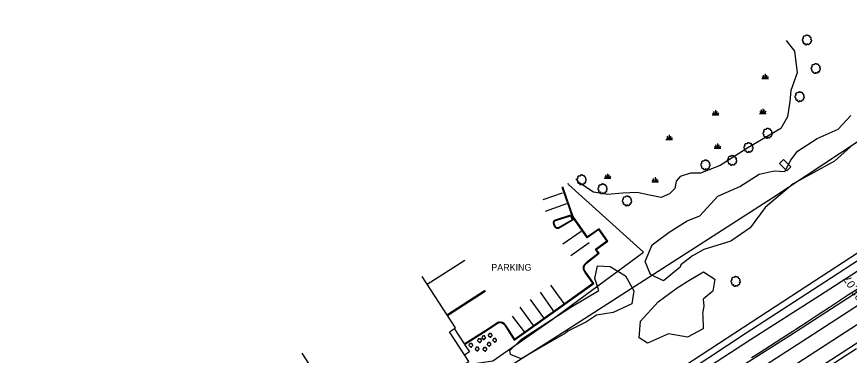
# Model space of a CAD drawing. Extents: x 1901471 to 1963503, y 756461 to 799997.
# Drawn here: x 1924702 to 1925326, y 770571 to 770824 of the extents above; entities that cross this region are included whole.
import ezdxf

# ---------------------------------------------------------------- set-up
doc = ezdxf.new("R2010")
doc.units = 0
for name, color, linetype in [('Default', 7, 'Continuous'), ('RD_DTM_BkLn1', 7, 'Continuous'), ('RD_EX_Bldg', 7, 'Continuous'), ('RD_EX_Conc', 7, 'Continuous'), ('RD_EX_DR_ErosCtrl', 7, 'Continuous'), ('RD_EX_Fence_Other', 7, 'Continuous'), ('RD_EX_H2O', 7, 'Continuous'), ('RD_EX_Misc', 7, 'Continuous'), ('RD_EX_Road', 7, 'Continuous'), ('RD_EX_VEG', 7, 'Continuous'), ('RD_HC_Cl', 7, 'Continuous'), ('RD_HC_Data', 7, 'Continuous')]:
    doc.layers.add(name, color=color, linetype=linetype)

# ---------------------------------------------------------------- blocks, each defined once
blk = doc.blocks.new('T2')
at = {"layer": 'RD_EX_VEG'}
for points in [[(0.05233333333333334, 7.213166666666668), (-0.24750000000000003, 7.238166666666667), (-0.5723333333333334, 7.138166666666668), (-0.8222500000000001, 7.038250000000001), (-1.0471666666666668, 6.963250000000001), (-1.2720833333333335, 6.863250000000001), (-1.5719166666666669, 6.688416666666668), (-1.7968333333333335, 6.488416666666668), (-1.9218333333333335, 6.2385833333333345), (-1.9718333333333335, 6.013666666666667), (-2.0217500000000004, 5.738833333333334), (-2.0217500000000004, 5.563833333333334), (-2.146666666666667, 5.538833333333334), (-2.296666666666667, 5.563833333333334), (-2.5465000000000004, 5.638833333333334), (-2.796416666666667, 5.638833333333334), (-3.0463333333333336, 5.638833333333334), (-3.3961666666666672, 5.613833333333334), (-3.7460000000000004, 5.613833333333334), (-4.020833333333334, 5.563833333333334), (-4.345750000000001, 5.513916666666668), (-4.720583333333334, 5.389000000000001), (-5.0704166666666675, 5.264000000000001), (-5.37025, 5.014083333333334), (-5.620166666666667, 4.539333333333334), (-5.745166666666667, 4.189500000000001), (-5.895083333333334, 3.9395833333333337), (-5.745166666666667, 3.489833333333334), (-5.570166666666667, 3.139916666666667), (-5.545250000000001, 2.9400000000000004), (-5.470250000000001, 2.5152500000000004), (-5.37025, 2.2903333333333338), (-5.245333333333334, 2.0903333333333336), (-5.320250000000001, 2.065416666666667), (-5.695166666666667, 2.015416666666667), (-5.995000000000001, 1.9155000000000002), (-6.419833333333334, 1.6905833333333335), (-6.644750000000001, 1.465666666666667), (-6.744750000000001, 1.1407500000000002), (-6.769666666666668, 0.7909166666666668), (-6.869583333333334, 0.5910833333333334), (-6.944583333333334, 0.3161666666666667), (-6.969583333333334, 0.2411666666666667), (-7.019583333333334, -0.08366666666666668), (-6.9195833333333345, -0.5335000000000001), (-6.894583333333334, -0.8833333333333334), (-6.769666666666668, -1.1082500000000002), (-6.619750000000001, -1.2830833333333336), (-6.444833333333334, -1.5330000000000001), (-6.045000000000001, -1.7579166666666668), (-5.7201666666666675, -1.8579166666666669), (-5.520250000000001, -1.8828333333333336), (-5.695166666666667, -2.382666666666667), (-5.745166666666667, -2.7325000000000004), (-5.870083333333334, -3.132333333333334), (-5.870083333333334, -3.2072500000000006), (-5.920000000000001, -3.682083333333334), (-5.770166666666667, -4.007000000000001), (-5.695166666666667, -4.38175), (-5.520250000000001, -4.606666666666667), (-5.245333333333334, -4.906583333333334), (-4.9205000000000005, -5.131416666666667), (-4.420666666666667, -5.256416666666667), (-4.020833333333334, -5.231416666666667), (-3.4460833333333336, -5.056500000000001), (-3.1962500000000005, -4.9815000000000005), (-3.2212500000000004, -5.156416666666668), (-3.1962500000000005, -5.531333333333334), (-3.1962500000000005, -5.956083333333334), (-3.0463333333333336, -6.280916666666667), (-2.946333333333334, -6.555833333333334), (-2.796416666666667, -6.805750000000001), (-2.4715000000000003, -7.030583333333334), (-2.07175, -7.1055833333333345), (-1.6469166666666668, -7.2555000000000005), (-1.1970833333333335, -7.330500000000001), (-0.6973333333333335, -7.355500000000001), (-0.09758333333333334, -7.205583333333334), (0.17725000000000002, -7.080583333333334), (0.27725000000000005, -6.905666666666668), (0.47716666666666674, -6.530833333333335), (0.4271666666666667, -6.3059166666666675), (0.4521666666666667, -5.706166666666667), (0.5520833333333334, -5.881166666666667), (0.7270833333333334, -6.231000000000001), (1.2268333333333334, -6.530833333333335), (1.626666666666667, -6.705750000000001), (2.101416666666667, -6.8557500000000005), (2.4013333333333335, -6.930666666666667), (2.8760833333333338, -6.8557500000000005), (3.2510000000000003, -6.780750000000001), (3.6257500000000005, -6.655750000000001), (3.9256666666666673, -6.380916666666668), (4.100583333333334, -6.106000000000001), (4.1505833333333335, -5.831166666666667), (4.2255, -5.456333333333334), (4.275500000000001, -5.281416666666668)], [(4.275500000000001, -5.281416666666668), (4.200583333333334, -5.106416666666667), (4.1505833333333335, -4.856583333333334), (4.2255, -4.881583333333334), (4.4004166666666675, -4.931583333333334), (4.675333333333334, -5.056500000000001), (4.900250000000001, -5.131416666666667), (5.225083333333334, -5.106416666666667), (5.500000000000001, -5.006500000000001), (5.949750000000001, -4.731583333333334), (6.224666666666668, -4.256833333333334), (6.499500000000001, -3.8570000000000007), (6.5745000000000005, -3.5321666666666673), (6.524500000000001, -3.3072500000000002), (6.499500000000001, -2.8075000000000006), (6.299583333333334, -2.5575833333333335), (6.249583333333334, -2.432666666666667), (6.1496666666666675, -2.0328333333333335), (6.224666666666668, -1.9828333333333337), (6.499500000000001, -1.9328333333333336), (6.874333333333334, -1.8079166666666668), (7.149250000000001, -1.6830000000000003), (7.374166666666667, -1.5080000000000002), (7.449083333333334, -1.2830833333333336), (7.424166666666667, -0.8833333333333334), (7.4740833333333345, -0.48350000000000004), (7.399166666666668, -0.3335), (7.299166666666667, -0.1836666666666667), (7.224166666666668, 0.016333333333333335), (7.074250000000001, 0.16616666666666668), (6.974333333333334, 0.3161666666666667), (6.874333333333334, 0.41608333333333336), (6.749416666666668, 0.5660833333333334), (6.5745000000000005, 0.6910000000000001), (6.424583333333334, 0.7410000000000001), (6.374583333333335, 0.8909166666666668), (6.524500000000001, 1.0908333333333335), (6.5745000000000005, 1.1907500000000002), (6.599416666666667, 1.4156666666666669), (6.824416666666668, 1.7655000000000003), (6.874333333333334, 2.1653333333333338), (6.824416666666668, 2.590166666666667), (6.774416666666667, 2.8650833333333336), (6.624416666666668, 3.139916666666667), (6.424583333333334, 3.3898333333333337), (6.299583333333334, 3.5647500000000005), (6.124666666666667, 3.689666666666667), (5.799833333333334, 3.814666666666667), (5.549916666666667, 3.864583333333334), (5.200083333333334, 3.864583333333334), (5.000166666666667, 3.9145833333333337), (5.025166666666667, 3.964583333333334), (5.025166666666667, 4.1145000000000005), (5.025166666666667, 4.389416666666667), (4.950166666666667, 4.839166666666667), (4.800250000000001, 5.339), (4.800250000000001, 5.364000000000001), (4.7002500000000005, 5.613833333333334), (4.475416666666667, 5.813750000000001), (4.3005, 5.913666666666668), (4.100583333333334, 6.038666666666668), (3.850666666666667, 6.063666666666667), (3.5508333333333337, 6.063666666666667), (3.2759166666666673, 6.013666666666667), (3.0760000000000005, 5.913666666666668), (2.9010833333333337, 5.788750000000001), (2.8260833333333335, 5.938666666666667), (2.726166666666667, 6.2385833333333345), (2.676166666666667, 6.3885000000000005), (2.52625, 6.563416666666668), (2.301416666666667, 6.7633333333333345), (1.8515000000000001, 6.888250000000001), (1.2268333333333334, 6.813333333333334), (0.9269166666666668, 6.613416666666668), (0.7770000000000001, 6.438500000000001), (0.7270833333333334, 6.563416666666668), (0.5270833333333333, 6.7633333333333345), (0.4271666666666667, 6.938250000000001), (0.25225000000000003, 7.063250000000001), (0.10233333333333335, 7.163166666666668), (0.0023333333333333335, 7.213166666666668)]]:
    blk.add_spline(points, degree=3, dxfattribs=at)
blk = doc.blocks.new('SB2')
at = {"layer": 'RD_EX_VEG'}
for centre, radius, start, end in [((-1.563757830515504, -0.1555935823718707), 1.256970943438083, 96.45178611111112, 294.73400833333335), ((-0.7210660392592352, 1.5471418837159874), 1.0835094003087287, 34.97628888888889, 204.7560222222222), ((1.0452472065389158, 1.7020636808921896), 0.9945285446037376, 308.76261111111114, 152.04674444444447), ((1.8396429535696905, -0.2793298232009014), 1.2180790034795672, 256.56668055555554, 98.10463055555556), ((0.2455500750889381, -1.5963122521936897), 1.3177675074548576, 166.88265555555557, 5.758930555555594)]:
    blk.add_arc(centre, radius, start, end, dxfattribs=at)
blk = doc.blocks.new('MARSH')
at = {"layer": 'Default'}
for points in [[(-0.12700000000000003, 0), (0.12700000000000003, 0)], [(-0.11112500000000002, 0.07937500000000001), (-0.06350000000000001, 0)], [(-0.03175000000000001, 0), (-0.06350000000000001, 0.12700000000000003)], [(0, 0.17462500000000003), (0, 0)], [(0.03175000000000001, 0), (0.06350000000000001, 0.12700000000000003)], [(0.11112500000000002, 0.07937500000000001), (0.06350000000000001, 0)]]:
    blk.add_lwpolyline(points, dxfattribs=at)

msp = doc.modelspace()

# ---------------------------------------------------------------- linework, layer by layer
at = {"layer": 'RD_DTM_BkLn1'}
for points in [[(1925325.528744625, 770616.1198867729), (1925333.9201845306, 770621.5465773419)], [(1925252.8446828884, 770568.957079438), (1925258.5583946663, 770572.6309266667), (1925266.9645415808, 770578.044753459), (1925275.3706884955, 770583.4585802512), (1925283.7768354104, 770588.8724070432), (1925286.0506464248, 770590.3368138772), (1925294.4275947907, 770595.7963841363), (1925302.8045431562, 770601.255954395), (1925311.1814915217, 770606.7155246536), (1925313.361911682, 770608.1365859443), (1925321.721626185, 770613.6218355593), (1925325.528744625, 770616.1198867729)]]:
    msp.add_lwpolyline(points, dxfattribs=at)
at = {"layer": 'RD_EX_Bldg'}
for points in [[(1925037.7500000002, 770641.6900000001), (1925009.7300000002, 770623.7500000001)], [(1924915.6500000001, 770572.2300000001), (1924955.4100000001, 770510.7700000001), (1925040.7800000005, 770565.9900000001), (1925026.3200000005, 770588.3400000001), (1925030.7800000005, 770591.2200000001), (1925005.9200000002, 770629.6500000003)], [(1925024.6500000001, 770600.6900000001), (1925052.8800000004, 770618.7900000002)]]:
    msp.add_lwpolyline(points, dxfattribs=at)
at = {"layer": 'RD_EX_Conc'}
for points in [[(1925037.7000000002, 770578.9000000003), (1925053.8300000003, 770589.1000000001), (1925062.2100000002, 770594.6300000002), (1925063.4400000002, 770595.1700000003), (1925064.6200000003, 770595.3600000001), (1925065.8700000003, 770595.0200000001), (1925066.8800000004, 770594.3), (1925067.5300000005, 770593.55), (1925068.5500000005, 770592.1000000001), (1925074.89, 770582.1000000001), (1925092.9100000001, 770594.7400000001), (1925112.8400000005, 770609.05), (1925134.4600000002, 770624.57), (1925128.4500000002, 770632.9000000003), (1925127.4200000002, 770634.6900000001), (1925127.2400000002, 770635.7500000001), (1925127.39, 770637.0100000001), (1925127.7900000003, 770638.2000000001), (1925128.89, 770639.4000000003), (1925130.3400000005, 770640.7600000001), (1925138.5900000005, 770647.1300000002), (1925136.4100000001, 770650.0400000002), (1925145.0400000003, 770656.1700000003), (1925138.4900000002, 770665.4600000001), (1925129.7800000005, 770659.4200000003), (1925119.5400000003, 770673.8800000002), (1925118.4800000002, 770675.7800000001), (1925116.8000000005, 770680.9700000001), (1925111.3700000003, 770696.7200000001)], [(1925037.7000000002, 770578.9000000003), (1925041.4000000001, 770573.2900000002), (1925037.7200000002, 770570.7200000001)]]:
    msp.add_lwpolyline(points, dxfattribs=at)
msp.add_lwpolyline([(1925105.1800000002, 770668.6300000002), (1925104.8400000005, 770669.9800000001), (1925105.0100000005, 770670.9300000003), (1925105.2200000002, 770671.2700000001), (1925106.0100000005, 770671.7300000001), (1925117.0000000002, 770675.1600000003), (1925118.3800000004, 770672.2200000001), (1925107.8400000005, 770666.2500000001), (1925106.9700000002, 770666.2100000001), (1925106.1700000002, 770666.7300000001), (1925105.5000000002, 770667.6400000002)], close=True, dxfattribs=at)
at = {"layer": 'RD_EX_DR_ErosCtrl'}
for points in [[(1925201.3000000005, 770549.5000000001), (1925252.1200000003, 770582.4700000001), (1925303.7100000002, 770615.4000000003), (1925360.1600000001, 770651.82)], [(1925337.9600000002, 770650.9000000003), (1925294.3000000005, 770622.3600000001), (1925246.6900000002, 770591.6300000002), (1925196.2000000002, 770558.6200000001)]]:
    msp.add_lwpolyline(points, dxfattribs=at)
at = {"layer": 'RD_EX_Fence_Other'}
for points in [[(1924725.1100000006, 770344.6200000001), (1924816.0000000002, 770402.1300000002), (1924900.5400000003, 770454.9500000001), (1924993.0900000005, 770513.1400000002), (1925107.2700000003, 770585.2100000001), (1925268.7400000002, 770688.7800000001), (1925382.7400000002, 770763.9900000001), (1925615.5200000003, 770919.4200000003), (1925765.7800000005, 771017.5000000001), (1925863.1900000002, 771079.4100000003), (1926123.5500000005, 771248.7000000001), (1926275.4600000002, 771344.8600000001)], [(1925043.2900000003, 770564.2500000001), (1925058.8700000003, 770566.6000000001), (1925103.2400000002, 770597.5200000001), (1925171.6900000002, 770647.83), (1925115.6600000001, 770698.56), (1925115.39, 770699.2800000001)]]:
    msp.add_lwpolyline(points, dxfattribs=at)
at = {"layer": 'RD_EX_H2O'}
for points in [[(1925278.8000000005, 770806.5000000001), (1925285.0100000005, 770798.2900000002), (1925287.0200000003, 770782.2100000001), (1925282.3600000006, 770768.8600000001), (1925281.4300000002, 770760.6200000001), (1925279.7500000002, 770749.1900000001), (1925274.6200000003, 770740.5300000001), (1925250.0300000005, 770726.1100000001), (1925229.2100000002, 770712.8), (1925214.5900000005, 770707.1600000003), (1925206.9100000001, 770706.9600000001), (1925199.2300000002, 770704.57), (1925196.39, 770701.07), (1925195.2800000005, 770695.7100000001), (1925191.1900000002, 770691.58), (1925185.0800000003, 770688.7900000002), (1925176.3100000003, 770690.6900000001), (1925167.1100000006, 770692.58), (1925156.0500000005, 770692.0400000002), (1925144.7800000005, 770691.0200000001), (1925134.2900000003, 770692.8700000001), (1925123.9800000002, 770699.4800000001), (1925120.9700000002, 770702.83)], [(1925369.2000000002, 770665.4800000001), (1925307.8200000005, 770625.4100000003), (1925248.7500000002, 770587.2700000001), (1925191.9400000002, 770549.9100000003), (1925132.2800000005, 770511.5200000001), (1925037.7600000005, 770450.82), (1924981.4600000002, 770415.2500000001), (1924905.0600000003, 770366.1500000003), (1924831.9500000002, 770318.9300000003), (1924770.6500000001, 770279.56), (1924724.9400000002, 770250.4700000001)]]:
    msp.add_lwpolyline(points, dxfattribs=at)
at = {"layer": 'RD_EX_Misc'}
msp.add_lwpolyline([(1925279.2900000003, 770708.8400000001), (1925273.7600000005, 770714.3600000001), (1925276.6300000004, 770717.2300000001), (1925282.1500000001, 770711.7100000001)], close=True, dxfattribs=at)
at = {"layer": 'RD_EX_Road'}
for points in [[(1925029.9500000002, 770590.6900000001), (1925037.4400000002, 770579.33), (1925053.5600000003, 770589.5200000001), (1925061.9600000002, 770595.07), (1925063.2900000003, 770595.6600000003), (1925064.6500000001, 770595.8700000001), (1925066.0800000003, 770595.4800000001), (1925067.2200000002, 770594.6700000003), (1925067.9200000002, 770593.8500000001), (1925068.9600000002, 770592.3700000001), (1925075.0300000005, 770582.81), (1925092.6200000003, 770595.1400000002), (1925112.5400000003, 770609.4500000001), (1925133.7600000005, 770624.6900000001), (1925128.0300000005, 770632.6300000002), (1925126.9500000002, 770634.5200000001), (1925126.7300000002, 770635.7400000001), (1925126.9000000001, 770637.1200000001), (1925127.3500000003, 770638.4600000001), (1925128.5400000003, 770639.7500000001), (1925130.0100000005, 770641.1400000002), (1925137.9000000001, 770647.2200000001), (1925135.7000000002, 770650.1600000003), (1925144.3500000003, 770656.2900000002), (1925138.3700000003, 770664.7700000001), (1925129.6600000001, 770658.7300000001), (1925119.1200000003, 770673.6100000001), (1925118.0200000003, 770675.58), (1925116.3300000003, 770680.81), (1925110.9400000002, 770696.4400000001)], [(1925096.4900000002, 770687.2600000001), (1925111.1500000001, 770692.4200000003)], [(1925098.4300000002, 770678.7000000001), (1925114.39, 770684.32)], [(1925111.2300000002, 770654.07), (1925125.0300000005, 770663.7000000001)], [(1925117.2100000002, 770645.4600000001), (1925131.14, 770655.1700000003)], [(1925362.0300000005, 770637.1400000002), (1925321.2700000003, 770610.9100000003), (1925281.4400000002, 770585.2800000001), (1925238.8400000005, 770558.3500000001), (1925208.1900000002, 770537.6100000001), (1925182.1800000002, 770520.9600000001), (1925143.7500000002, 770496.2200000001), (1925097.0400000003, 770465.9900000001), (1925050.39, 770435.83), (1924964.8600000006, 770381.2400000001), (1924899.9000000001, 770339.1400000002), (1924815.5900000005, 770284.5200000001), (1924747.5600000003, 770240.6100000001), (1924677.5300000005, 770195.3800000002)], [(1925369.9300000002, 770632.1100000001), (1925294.7600000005, 770583.6100000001), (1925232.8500000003, 770543.5400000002), (1925170.5200000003, 770503.4300000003), (1925112.5100000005, 770466.1000000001), (1925056.1100000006, 770429.4000000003), (1924975.4600000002, 770377.9000000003), (1924907.0000000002, 770333.58), (1924811.3200000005, 770271.6600000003), (1924723.2800000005, 770214.7800000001), (1924654.0400000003, 770170.0900000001)], [(1925102.1500000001, 770623.2000000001), (1925112.0600000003, 770609.4400000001)], [(1925024.3800000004, 770601.1100000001), (1925052.6800000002, 770619.31), (1925052.9900000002, 770618.55), (1925024.9600000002, 770600.2100000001)], [(1925094.3200000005, 770617.8800000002), (1925103.9900000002, 770604.0900000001)], [(1924652.7500000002, 770141.3500000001), (1924732.8200000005, 770193.1100000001), (1924815.4900000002, 770246.3800000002), (1924890.1900000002, 770294.7400000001), (1924979.5300000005, 770352.4900000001), (1925066.9000000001, 770408.6500000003), (1925124.5900000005, 770446.0000000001), (1925183.7000000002, 770484.1800000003), (1925248.4600000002, 770526.3), (1925312.9700000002, 770567.8900000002), (1925379.0200000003, 770610.5300000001)], [(1925086.8800000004, 770612.4700000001), (1925096.7900000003, 770598.7100000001)], [(1925079.1900000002, 770606.8), (1925089.1000000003, 770593.0400000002)], [(1925082.4600000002, 770588.1800000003), (1925073.6000000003, 770600.1100000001)], [(1924686.8100000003, 770159.3700000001), (1924761.9900000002, 770207.7700000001), (1924840.9300000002, 770258.7000000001), (1924919.8300000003, 770310.2500000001), (1924994.4100000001, 770358.4500000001), (1925069.4000000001, 770406.6900000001), (1925103.4100000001, 770428.6200000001), (1925162.1700000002, 770466.4300000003), (1925215.4900000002, 770500.7500000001), (1925275.6800000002, 770539.8800000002), (1925331.5200000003, 770575.6900000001)]]:
    msp.add_lwpolyline(points, dxfattribs=at)
msp.add_lwpolyline([(1925104.6900000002, 770668.5100000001), (1925104.3300000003, 770669.9700000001), (1925104.5400000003, 770671.1100000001), (1925104.8500000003, 770671.6400000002), (1925105.8100000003, 770672.1900000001), (1925117.2700000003, 770675.7700000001), (1925119.0300000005, 770672.0100000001), (1925107.9800000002, 770665.7600000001), (1925106.8300000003, 770665.7000000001), (1925105.8200000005, 770666.3600000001), (1925105.1000000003, 770667.3400000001)], close=True, dxfattribs=at)
at = {"layer": 'RD_EX_VEG'}
msp.add_lwpolyline([(1925326.89, 770726.7300000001), (1925315.0900000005, 770716.1500000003), (1925284.0800000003, 770699.1800000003), (1925263.0400000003, 770681.4300000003), (1925251.7000000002, 770666.05), (1925237.3700000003, 770656.1300000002), (1925216.9300000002, 770650.0000000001), (1925208.5400000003, 770645.3), (1925199.6700000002, 770638.3700000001), (1925199.4000000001, 770636.6100000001), (1925186.7100000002, 770626.3400000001), (1925176.9600000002, 770631.1200000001), (1925173.0300000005, 770641.05), (1925178.1800000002, 770653.4900000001), (1925191.1100000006, 770662.8600000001), (1925204.5900000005, 770671.3600000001), (1925214.0600000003, 770675.1800000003), (1925227.4800000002, 770689.7800000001), (1925244.0900000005, 770696.9600000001), (1925258.4800000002, 770706.2200000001), (1925269.7000000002, 770708.7000000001), (1925277.6300000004, 770708.3700000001), (1925282.2300000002, 770716.7700000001), (1925287.1300000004, 770723.6100000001), (1925301.9800000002, 770732.9800000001), (1925317.6100000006, 770740.06), (1925327.1800000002, 770750.2600000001)], dxfattribs=at)
for points in [[(1925113.4200000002, 770587.2400000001), (1925095.1200000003, 770576.6900000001), (1925080.0000000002, 770568.0100000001), (1925072.1900000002, 770571.4100000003), (1925071.5400000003, 770574.33), (1925080.2400000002, 770582.9100000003), (1925117.3400000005, 770606.7900000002), (1925138.4200000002, 770619.3), (1925135.2000000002, 770628.1100000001), (1925137.2800000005, 770637.7000000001), (1925146.7700000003, 770637.1300000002), (1925158.2000000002, 770630.2800000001), (1925164.4800000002, 770618.8800000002), (1925162.9400000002, 770609.2800000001), (1925149.0400000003, 770602.8), (1925136.4400000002, 770600.83), (1925128.9500000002, 770595.83), (1925115.1200000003, 770588.6900000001)], [(1925216.2500000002, 770600.6000000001), (1925216.4200000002, 770590.5300000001), (1925204.9000000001, 770584.1700000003), (1925190.4100000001, 770586.7800000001), (1925174.7800000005, 770579.7000000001), (1925168.6200000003, 770583.81), (1925169.6000000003, 770596.2000000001), (1925182.7700000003, 770610.6400000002), (1925197.1500000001, 770621.3), (1925205.7100000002, 770626.81), (1925216.8200000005, 770633.2600000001), (1925225.2500000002, 770627.8), (1925223.7900000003, 770618.6100000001), (1925216.5300000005, 770612.7200000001), (1925216.9800000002, 770607.3900000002), (1925215.9100000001, 770601.9600000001)]]:
    msp.add_lwpolyline(points, close=True, dxfattribs=at)
at = {"layer": 'RD_HC_Cl'}
msp.add_line((1926729.5176193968, 771495.9286460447), (1917217.2707724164, 765354.9153898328), dxfattribs=at)

# ---------------------------------------------------------------- block references
at = {"layer": 'RD_EX_H2O', "xscale": 19.68503937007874, "yscale": 19.68503937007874}
for p in [(1925263.0300000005, 770777.9100000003), (1925225.7900000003, 770750.7000000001), (1925261.2700000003, 770751.8600000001), (1925191.1100000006, 770732.33), (1925227.2700000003, 770725.7700000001), (1925144.9200000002, 770703.2100000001), (1925180.4200000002, 770700.5300000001)]:
    msp.add_blockref('MARSH', p, dxfattribs=at)
at = {"layer": 'RD_EX_VEG'}
for name, p, xscale, yscale in [('T2', (1925294.2100000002, 770806.8500000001), 0.4921259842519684, 0.4921259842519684), ('T2', (1925300.7800000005, 770785.4500000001), 0.4921259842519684, 0.4921259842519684), ('T2', (1925288.7300000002, 770764.3600000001), 0.4921259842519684, 0.4921259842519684), ('T2', (1925264.7500000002, 770737.0000000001), 0.4921259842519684, 0.4921259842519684), ('T2', (1925250.4300000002, 770726.2700000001), 0.4921259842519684, 0.4921259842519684), ('T2', (1925218.1300000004, 770713.31), 0.4921259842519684, 0.4921259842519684), ('T2', (1925238.1700000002, 770716.7300000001), 0.4921259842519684, 0.4921259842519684), ('T2', (1925125.2700000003, 770702.1600000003), 0.4921259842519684, 0.4921259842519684), ('T2', (1925141.0100000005, 770695.4400000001), 0.4921259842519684, 0.4921259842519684), ('T2', (1925159.3200000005, 770686.3400000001), 0.4921259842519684, 0.4921259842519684), ('T2', (1925240.7700000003, 770626.1100000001), 0.4921259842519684, 0.4921259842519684), ('SB2', (1925048.8200000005, 770581.7600000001), 0.5019685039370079, 0.5019685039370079), ('SB2', (1925051.9000000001, 770583.9200000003), 0.5019685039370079, 0.5019685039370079), ('SB2', (1925056.8200000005, 770585.6800000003), 0.5019685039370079, 0.5019685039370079), ('SB2', (1925060.1600000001, 770582.0400000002), 0.5019685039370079, 0.5019685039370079), ('SB2', (1925042.2800000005, 770578.2800000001), 0.5019685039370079, 0.5019685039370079), ('SB2', (1925047.0400000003, 770575.4400000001), 0.5019685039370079, 0.5019685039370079), ('SB2', (1925055.9100000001, 770579.0400000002), 0.5019685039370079, 0.5019685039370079), ('SB2', (1925052.8300000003, 770575.3), 0.5019685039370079, 0.5019685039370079)]:
    msp.add_blockref(name, p, dxfattribs=dict(at, xscale=xscale, yscale=yscale))

# ---------------------------------------------------------------- texts
at = {"layer": 'RD_EX_Road'}
msp.add_text('PARKING', height=5.000000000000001, dxfattribs=at).set_placement((1925057.6900000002, 770634.05))
at = {"layer": 'RD_HC_Data'}
msp.add_text('PT=556+92.07', height=6.000000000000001, rotation=122.85416067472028, dxfattribs=at).set_placement((1925355.036701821, 770586.4595271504))

doc.saveas('drawing.dxf')
